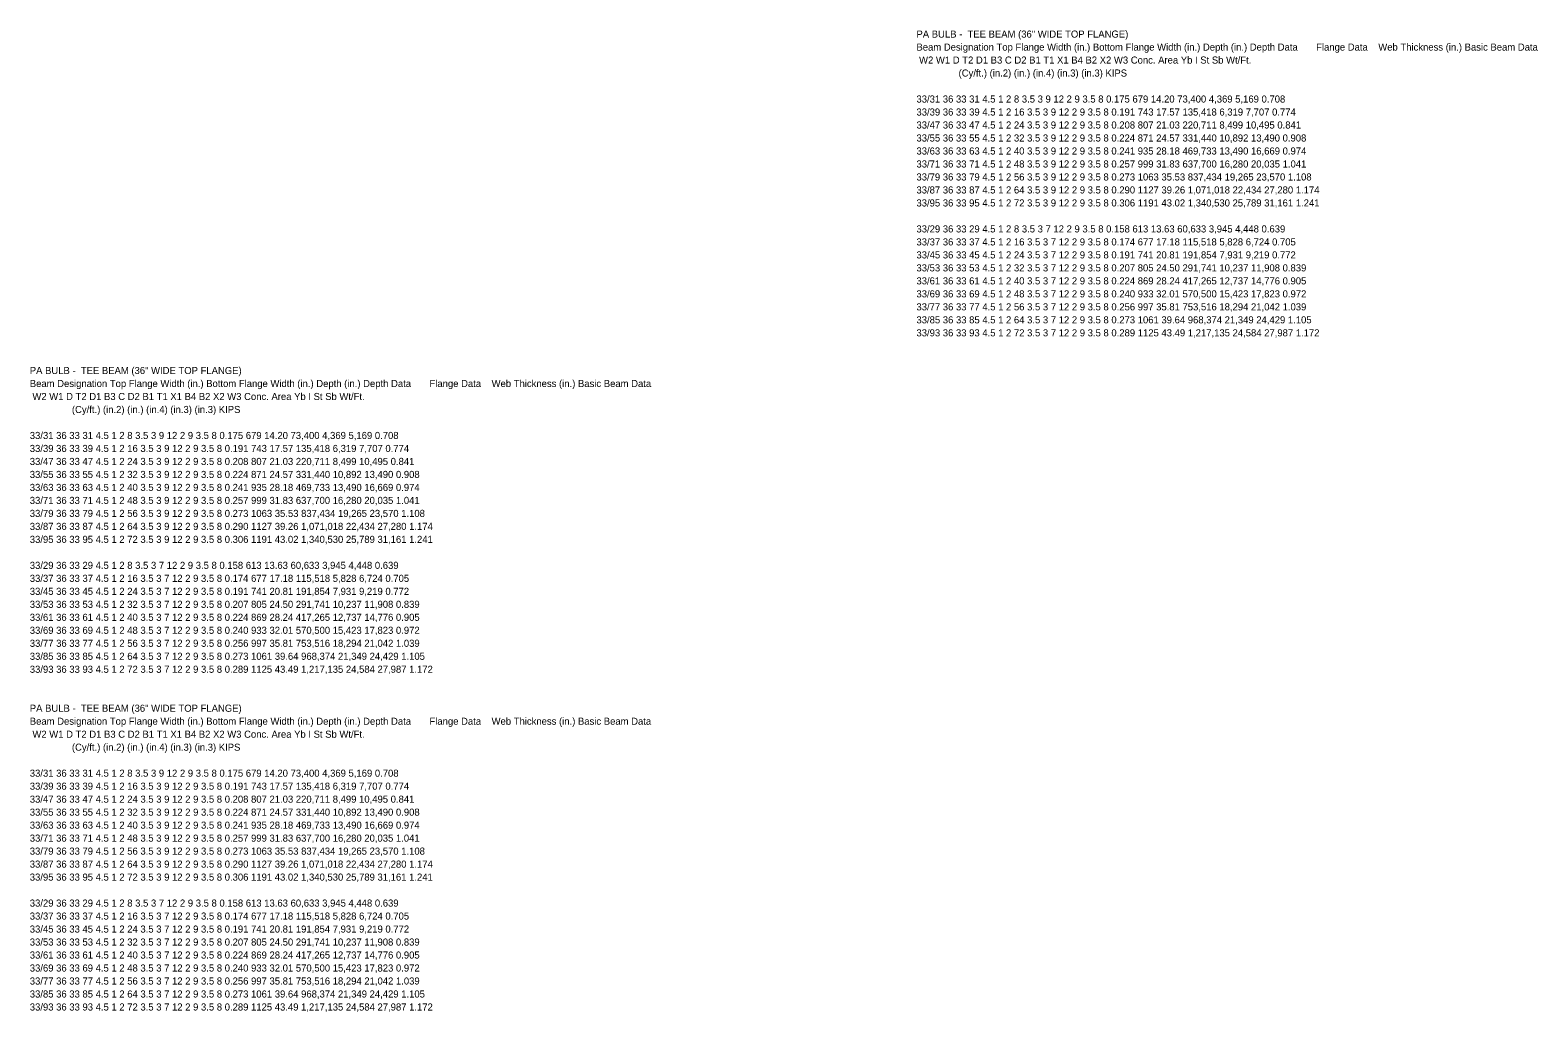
# Model space of a CAD drawing. Extents: x 635698 to 639877, y 296617 to 300175.
# Drawn here: x 636470 to 637109, y 296617 to 297032 of the extents above; entities that cross this region are included whole.
import ezdxf

# ---------------------------------------------------------------- set-up
doc = ezdxf.new("R2010")
doc.units = 0
doc.layers.add('1', color=7, linetype='Continuous')

msp = doc.modelspace()

# ---------------------------------------------------------------- texts
at = {"layer": '1'}
for s, p in [(' PA BULB -  TEE BEAM (36" WIDE TOP FLANGE)                          ', (636844.38, 297029.25)), (' Beam Designation Top Flange Width (in.) Bottom Flange Width (in.) Depth (in.) Depth Data       Flange Data    Web Thickness (in.) Basic Beam Data          ', (636844.38, 297023.75)), ('  W2 W1 D T2 D1 B3 C D2 B1 T1 X1 B4 B2 X2 W3 Conc. Area Yb I St Sb Wt/Ft.    ', (636844.38, 297018.25)), ('                 (Cy/ft.) (in.2) (in.) (in.4) (in.3) (in.3) KIPS    ', (636844.38, 297012.75)), (' 33/31 36 33 31 4.5 1 2 8 3.5 3 9 12 2 9 3.5 8 0.175 679 14.20 73,400 4,369 5,169 0.708    ', (636844.38, 297001.75)), (' 33/39 36 33 39 4.5 1 2 16 3.5 3 9 12 2 9 3.5 8 0.191 743 17.57 135,418 6,319 7,707 0.774    ', (636844.38, 296996.25)), (' 33/47 36 33 47 4.5 1 2 24 3.5 3 9 12 2 9 3.5 8 0.208 807 21.03 220,711 8,499 10,495 0.841    ', (636844.38, 296990.75)), (' 33/55 36 33 55 4.5 1 2 32 3.5 3 9 12 2 9 3.5 8 0.224 871 24.57 331,440 10,892 13,490 0.908    ', (636844.38, 296985.25)), (' 33/63 36 33 63 4.5 1 2 40 3.5 3 9 12 2 9 3.5 8 0.241 935 28.18 469,733 13,490 16,669 0.974    ', (636844.38, 296979.75)), (' 33/71 36 33 71 4.5 1 2 48 3.5 3 9 12 2 9 3.5 8 0.257 999 31.83 637,700 16,280 20,035 1.041    ', (636844.38, 296974.25)), (' 33/79 36 33 79 4.5 1 2 56 3.5 3 9 12 2 9 3.5 8 0.273 1063 35.53 837,434 19,265 23,570 1.108    ', (636844.38, 296968.75)), (' 33/87 36 33 87 4.5 1 2 64 3.5 3 9 12 2 9 3.5 8 0.290 1127 39.26 1,071,018 22,434 27,280 1.174    ', (636844.38, 296963.25)), (' 33/95 36 33 95 4.5 1 2 72 3.5 3 9 12 2 9 3.5 8 0.306 1191 43.02 1,340,530 25,789 31,161 1.241    ', (636844.38, 296957.75)), (' 33/29 36 33 29 4.5 1 2 8 3.5 3 7 12 2 9 3.5 8 0.158 613 13.63 60,633 3,945 4,448 0.639    ', (636844.38, 296946.75)), (' 33/37 36 33 37 4.5 1 2 16 3.5 3 7 12 2 9 3.5 8 0.174 677 17.18 115,518 5,828 6,724 0.705    ', (636844.38, 296941.25)), (' 33/45 36 33 45 4.5 1 2 24 3.5 3 7 12 2 9 3.5 8 0.191 741 20.81 191,854 7,931 9,219 0.772    ', (636844.38, 296935.75)), (' 33/53 36 33 53 4.5 1 2 32 3.5 3 7 12 2 9 3.5 8 0.207 805 24.50 291,741 10,237 11,908 0.839    ', (636844.38, 296930.25)), (' 33/61 36 33 61 4.5 1 2 40 3.5 3 7 12 2 9 3.5 8 0.224 869 28.24 417,265 12,737 14,776 0.905    ', (636844.38, 296924.75)), (' 33/69 36 33 69 4.5 1 2 48 3.5 3 7 12 2 9 3.5 8 0.240 933 32.01 570,500 15,423 17,823 0.972    ', (636844.38, 296919.25)), (' 33/77 36 33 77 4.5 1 2 56 3.5 3 7 12 2 9 3.5 8 0.256 997 35.81 753,516 18,294 21,042 1.039    ', (636844.38, 296913.75)), (' 33/85 36 33 85 4.5 1 2 64 3.5 3 7 12 2 9 3.5 8 0.273 1061 39.64 968,374 21,349 24,429 1.105    ', (636844.38, 296908.25)), (' 33/93 36 33 93 4.5 1 2 72 3.5 3 7 12 2 9 3.5 8 0.289 1125 43.49 1,217,135 24,584 27,987 1.172  ', (636844.38, 296902.75)), (' PA BULB -  TEE BEAM (36" WIDE TOP FLANGE)                      ', (636468.96, 296886.8)), (' Beam Designation Top Flange Width (in.) Bottom Flange Width (in.) Depth (in.) Depth Data       Flange Data    Web Thickness (in.) Basic Beam Data      ', (636468.96, 296881.3)), ('  W2 W1 D T2 D1 B3 C D2 B1 T1 X1 B4 B2 X2 W3 Conc. Area Yb I St Sb Wt/Ft.', (636468.96, 296875.8)), ('                 (Cy/ft.) (in.2) (in.) (in.4) (in.3) (in.3) KIPS', (636468.96, 296870.3)), (' 33/31 36 33 31 4.5 1 2 8 3.5 3 9 12 2 9 3.5 8 0.175 679 14.20 73,400 4,369 5,169 0.708', (636468.96, 296859.3)), (' 33/39 36 33 39 4.5 1 2 16 3.5 3 9 12 2 9 3.5 8 0.191 743 17.57 135,418 6,319 7,707 0.774', (636468.96, 296853.8)), (' 33/47 36 33 47 4.5 1 2 24 3.5 3 9 12 2 9 3.5 8 0.208 807 21.03 220,711 8,499 10,495 0.841', (636468.96, 296848.3)), (' 33/55 36 33 55 4.5 1 2 32 3.5 3 9 12 2 9 3.5 8 0.224 871 24.57 331,440 10,892 13,490 0.908', (636468.96, 296842.8)), (' 33/63 36 33 63 4.5 1 2 40 3.5 3 9 12 2 9 3.5 8 0.241 935 28.18 469,733 13,490 16,669 0.974', (636468.96, 296837.3)), (' 33/71 36 33 71 4.5 1 2 48 3.5 3 9 12 2 9 3.5 8 0.257 999 31.83 637,700 16,280 20,035 1.041', (636468.96, 296831.8)), (' 33/79 36 33 79 4.5 1 2 56 3.5 3 9 12 2 9 3.5 8 0.273 1063 35.53 837,434 19,265 23,570 1.108', (636468.96, 296826.3)), (' 33/87 36 33 87 4.5 1 2 64 3.5 3 9 12 2 9 3.5 8 0.290 1127 39.26 1,071,018 22,434 27,280 1.174', (636468.96, 296820.8)), (' 33/95 36 33 95 4.5 1 2 72 3.5 3 9 12 2 9 3.5 8 0.306 1191 43.02 1,340,530 25,789 31,161 1.241', (636468.96, 296815.3)), (' 33/29 36 33 29 4.5 1 2 8 3.5 3 7 12 2 9 3.5 8 0.158 613 13.63 60,633 3,945 4,448 0.639', (636468.96, 296804.3)), (' 33/37 36 33 37 4.5 1 2 16 3.5 3 7 12 2 9 3.5 8 0.174 677 17.18 115,518 5,828 6,724 0.705', (636468.96, 296798.8)), (' 33/45 36 33 45 4.5 1 2 24 3.5 3 7 12 2 9 3.5 8 0.191 741 20.81 191,854 7,931 9,219 0.772', (636468.96, 296793.3)), (' 33/53 36 33 53 4.5 1 2 32 3.5 3 7 12 2 9 3.5 8 0.207 805 24.50 291,741 10,237 11,908 0.839', (636468.96, 296787.8)), (' 33/61 36 33 61 4.5 1 2 40 3.5 3 7 12 2 9 3.5 8 0.224 869 28.24 417,265 12,737 14,776 0.905', (636468.96, 296782.3)), (' 33/69 36 33 69 4.5 1 2 48 3.5 3 7 12 2 9 3.5 8 0.240 933 32.01 570,500 15,423 17,823 0.972', (636468.96, 296776.8)), (' 33/77 36 33 77 4.5 1 2 56 3.5 3 7 12 2 9 3.5 8 0.256 997 35.81 753,516 18,294 21,042 1.039', (636468.96, 296771.3)), (' 33/85 36 33 85 4.5 1 2 64 3.5 3 7 12 2 9 3.5 8 0.273 1061 39.64 968,374 21,349 24,429 1.105', (636468.96, 296765.8)), (' 33/93 36 33 93 4.5 1 2 72 3.5 3 7 12 2 9 3.5 8 0.289 1125 43.49 1,217,135 24,584 27,987 1.172', (636468.96, 296760.3)), (' PA BULB -  TEE BEAM (36" WIDE TOP FLANGE)                      ', (636468.96, 296743.8)), (' Beam Designation Top Flange Width (in.) Bottom Flange Width (in.) Depth (in.) Depth Data       Flange Data    Web Thickness (in.) Basic Beam Data      ', (636468.96, 296738.3)), ('  W2 W1 D T2 D1 B3 C D2 B1 T1 X1 B4 B2 X2 W3 Conc. Area Yb I St Sb Wt/Ft.', (636468.96, 296732.8)), ('                 (Cy/ft.) (in.2) (in.) (in.4) (in.3) (in.3) KIPS', (636468.96, 296727.3)), (' 33/31 36 33 31 4.5 1 2 8 3.5 3 9 12 2 9 3.5 8 0.175 679 14.20 73,400 4,369 5,169 0.708', (636468.96, 296716.3)), (' 33/39 36 33 39 4.5 1 2 16 3.5 3 9 12 2 9 3.5 8 0.191 743 17.57 135,418 6,319 7,707 0.774', (636468.96, 296710.8)), (' 33/47 36 33 47 4.5 1 2 24 3.5 3 9 12 2 9 3.5 8 0.208 807 21.03 220,711 8,499 10,495 0.841', (636468.96, 296705.3)), (' 33/55 36 33 55 4.5 1 2 32 3.5 3 9 12 2 9 3.5 8 0.224 871 24.57 331,440 10,892 13,490 0.908', (636468.96, 296699.8)), (' 33/63 36 33 63 4.5 1 2 40 3.5 3 9 12 2 9 3.5 8 0.241 935 28.18 469,733 13,490 16,669 0.974', (636468.96, 296694.3)), (' 33/71 36 33 71 4.5 1 2 48 3.5 3 9 12 2 9 3.5 8 0.257 999 31.83 637,700 16,280 20,035 1.041', (636468.96, 296688.8)), (' 33/79 36 33 79 4.5 1 2 56 3.5 3 9 12 2 9 3.5 8 0.273 1063 35.53 837,434 19,265 23,570 1.108', (636468.96, 296683.3)), (' 33/87 36 33 87 4.5 1 2 64 3.5 3 9 12 2 9 3.5 8 0.290 1127 39.26 1,071,018 22,434 27,280 1.174', (636468.96, 296677.8)), (' 33/95 36 33 95 4.5 1 2 72 3.5 3 9 12 2 9 3.5 8 0.306 1191 43.02 1,340,530 25,789 31,161 1.241', (636468.96, 296672.3)), (' 33/29 36 33 29 4.5 1 2 8 3.5 3 7 12 2 9 3.5 8 0.158 613 13.63 60,633 3,945 4,448 0.639', (636468.96, 296661.3)), (' 33/37 36 33 37 4.5 1 2 16 3.5 3 7 12 2 9 3.5 8 0.174 677 17.18 115,518 5,828 6,724 0.705', (636468.96, 296655.8)), (' 33/45 36 33 45 4.5 1 2 24 3.5 3 7 12 2 9 3.5 8 0.191 741 20.81 191,854 7,931 9,219 0.772', (636468.96, 296650.3)), (' 33/53 36 33 53 4.5 1 2 32 3.5 3 7 12 2 9 3.5 8 0.207 805 24.50 291,741 10,237 11,908 0.839', (636468.96, 296644.8)), (' 33/61 36 33 61 4.5 1 2 40 3.5 3 7 12 2 9 3.5 8 0.224 869 28.24 417,265 12,737 14,776 0.905', (636468.96, 296639.3)), (' 33/69 36 33 69 4.5 1 2 48 3.5 3 7 12 2 9 3.5 8 0.240 933 32.01 570,500 15,423 17,823 0.972', (636468.96, 296633.8)), (' 33/77 36 33 77 4.5 1 2 56 3.5 3 7 12 2 9 3.5 8 0.256 997 35.81 753,516 18,294 21,042 1.039', (636468.96, 296628.3)), (' 33/85 36 33 85 4.5 1 2 64 3.5 3 7 12 2 9 3.5 8 0.273 1061 39.64 968,374 21,349 24,429 1.105', (636468.96, 296622.8)), (' 33/93 36 33 93 4.5 1 2 72 3.5 3 7 12 2 9 3.5 8 0.289 1125 43.49 1,217,135 24,584 27,987 1.172', (636468.96, 296617.3))]:
    msp.add_text(s, height=3, dxfattribs=at).set_placement(p)

doc.saveas('drawing.dxf')
